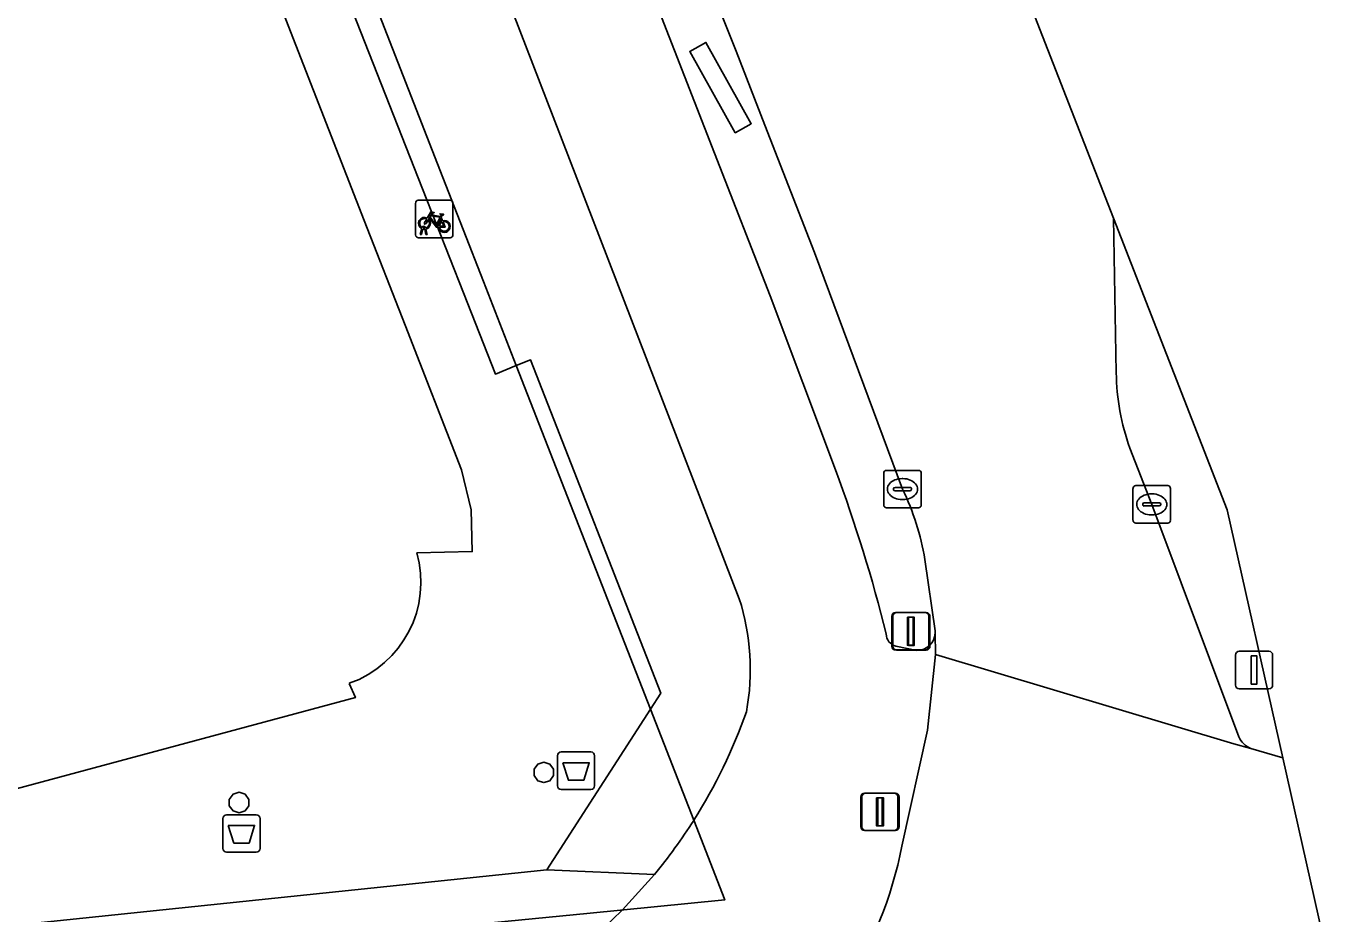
# Model space of a CAD drawing. Extents: x 160675 to 161153, y 383241 to 383714.
# Drawn here: x 161115.83 to 161150.95, y 383592.29 to 383615.97 of the extents above; entities that cross this region are included whole.
import ezdxf

# ---------------------------------------------------------------- set-up
doc = ezdxf.new("R2010")
doc.units = 0
for name, color, linetype in [('IMGEO_Afvalbak', 7, 'Continuous'), ('IMGEO_Berm_groen', 7, 'Continuous'), ('IMGEO_Berm_open', 7, 'Continuous'), ('IMGEO_Drukknoppaal', 7, 'Continuous'), ('IMGEO_Fietsenrek', 7, 'Continuous'), ('IMGEO_Fietspad_open', 7, 'Continuous'), ('IMGEO_Kolk', 7, 'Continuous'), ('IMGEO_Muur', 7, 'Continuous'), ('IMGEO_Pand', 7, 'Continuous'), ('IMGEO_Pand_overbouw', 7, 'Continuous'), ('IMGEO_Rijbaan_lokaal_gesloten', 7, 'Continuous'), ('IMGEO_Verkeersregelinstallatiepaal', 7, 'Continuous'), ('IMGEO_Voetpad_open', 7, 'Continuous')]:
    doc.layers.add(name, color=color, linetype=linetype)

msp = doc.modelspace()

# ---------------------------------------------------------------- linework, layer by layer
at = {"layer": 'IMGEO_Afvalbak'}
for p, q in [((161130.103, 383596.604), (161130.893, 383596.604)), ((161130.893, 383596.604), (161130.103, 383596.604)), ((161130.003, 383595.704), (161130.003, 383596.504)), ((161130.003, 383596.504), (161130.003, 383595.704)), ((161130.993, 383596.504), (161130.993, 383595.704)), ((161130.993, 383595.704), (161130.993, 383596.504)), ((161130.893, 383595.604), (161130.103, 383595.604)), ((161130.103, 383595.604), (161130.893, 383595.604)), ((161121.175, 383594.928), (161121.965, 383594.928)), ((161121.965, 383594.928), (161121.175, 383594.928)), ((161121.075, 383594.028), (161121.075, 383594.828)), ((161121.075, 383594.828), (161121.075, 383594.028)), ((161122.065, 383594.828), (161122.065, 383594.028)), ((161122.065, 383594.028), (161122.065, 383594.828)), ((161121.965, 383593.928), (161121.175, 383593.928)), ((161121.175, 383593.928), (161121.965, 383593.928))]:
    msp.add_line(p, q, dxfattribs=at)
for points in [[(161130.146, 383596.318), (161130.85, 383596.318), (161130.701, 383595.848), (161130.295, 383595.848), (161130.146, 383596.318)], [(161121.218, 383594.642), (161121.922, 383594.642), (161121.773, 383594.172), (161121.367, 383594.172), (161121.218, 383594.642)]]:
    msp.add_lwpolyline(points, dxfattribs=at)
for centre, start, end in [((161130.103, 383596.504), 90, 180), ((161130.103, 383596.504), 90, 180), ((161130.893, 383596.504), 0, 90), ((161130.893, 383596.504), 360, 90), ((161130.103, 383595.704), 180, 270), ((161130.103, 383595.704), 180, 270), ((161130.893, 383595.704), 270, 0), ((161130.893, 383595.704), 270, 0), ((161121.175, 383594.828), 90, 180), ((161121.175, 383594.828), 90, 180), ((161121.965, 383594.828), 0, 90), ((161121.965, 383594.828), 360, 90), ((161121.175, 383594.028), 180, 270), ((161121.175, 383594.028), 180, 270), ((161121.965, 383594.028), 270, 0), ((161121.965, 383594.028), 270, 0)]:
    msp.add_arc(centre, 0.1, start, end, dxfattribs=at)
at = {"layer": 'IMGEO_Berm_groen'}
for points in [[(161149.358, 383596.446), (161147.871, 383603.071), (161144.838, 383610.851), (161144.913, 383606.727)], [(161145.276, 383604.717), (161145.859, 383603.213), (161148.18, 383597.009)], [(161148.502, 383596.701), (161149.358, 383596.446)]]:
    msp.add_lwpolyline(points, dxfattribs=at)
for centre, radius, start, end in [((161150.853, 383606.762), 5.94, 180.3379, 200.1363), ((161148.731, 383597.262), 0.606, 204.7102, 247.8358)]:
    msp.add_arc(centre, radius, start, end, dxfattribs=at)
at = {"layer": 'IMGEO_Berm_open'}
for points in [[(161135.539, 383613.332), (161134.768, 383615.31), (161134.469, 383616.066), (161130.661, 383625.681), (161129.555, 383624.486), (161133.123, 383615.327), (161134.192, 383612.583), (161135.673, 383608.78), (161137.421, 383604.133)], [(161139.208, 383603.621), (161136.862, 383609.936), (161135.539, 383613.332)], [(161140.08, 383599.773), (161140.079, 383599.84), (161139.805, 383601.744)], [(161139.032, 383599.428), (161139.59, 383599.313)]]:
    msp.add_lwpolyline(points, dxfattribs=at)
msp.add_lwpolyline([(161133.533, 383615.305), (161133.961, 383615.544), (161135.172, 383613.373), (161134.744, 383613.134)], close=True, dxfattribs=at)
for centre, radius, start, end in [((161098.07, 383589.569), 41.96, 14.0521, 20.3097), ((161133.199, 383600.676), 6.691, 9.1805, 26.1071), ((161139.593, 383599.801), 0.488, 269.6508, 356.7317), ((161139.111, 383599.755), 0.337, 179.6978, 256.5089)]:
    msp.add_arc(centre, radius, start, end, dxfattribs=at)
at = {"layer": 'IMGEO_Drukknoppaal'}
for p, q in [((161138.951, 383599.425), (161138.951, 383600.225)), ((161138.951, 383600.225), (161138.951, 383599.425)), ((161139.051, 383600.325), (161139.841, 383600.325)), ((161139.841, 383600.325), (161139.051, 383600.325)), ((161139.941, 383600.225), (161139.941, 383599.425)), ((161139.941, 383599.425), (161139.941, 383600.225)), ((161139.841, 383599.325), (161139.051, 383599.325)), ((161139.051, 383599.325), (161139.841, 383599.325)), ((161138.127, 383594.606), (161138.127, 383595.406)), ((161138.127, 383595.406), (161138.127, 383594.606)), ((161138.227, 383595.506), (161139.017, 383595.506)), ((161139.017, 383595.506), (161138.227, 383595.506)), ((161139.117, 383595.406), (161139.117, 383594.606)), ((161139.117, 383594.606), (161139.117, 383595.406)), ((161139.017, 383594.506), (161138.227, 383594.506)), ((161138.227, 383594.506), (161139.017, 383594.506))]:
    msp.add_line(p, q, dxfattribs=at)
for points in [[(161139.371, 383600.2), (161139.521, 383600.2), (161139.521, 383599.45), (161139.371, 383599.45), (161139.371, 383600.2)], [(161138.547, 383595.381), (161138.697, 383595.381), (161138.697, 383594.631), (161138.547, 383594.631), (161138.547, 383595.381)]]:
    msp.add_lwpolyline(points, dxfattribs=at)
for centre, start, end in [((161139.051, 383600.225), 90, 180), ((161139.051, 383600.225), 90, 180), ((161139.841, 383600.225), 0, 90), ((161139.841, 383600.225), 360, 90), ((161139.051, 383599.425), 180, 270), ((161139.051, 383599.425), 180, 270), ((161139.841, 383599.425), 270, 0), ((161139.841, 383599.425), 270, 0), ((161138.227, 383595.406), 90, 180), ((161138.227, 383595.406), 90, 180), ((161139.017, 383595.406), 0, 90), ((161139.017, 383595.406), 360, 90), ((161138.227, 383594.606), 180, 270), ((161138.227, 383594.606), 180, 270), ((161139.017, 383594.606), 270, 0), ((161139.017, 383594.606), 270, 0)]:
    msp.add_arc(centre, 0.1, start, end, dxfattribs=at)
at = {"layer": 'IMGEO_Fietsenrek'}
for p, q in [((161126.214, 383610.405), (161126.214, 383611.246)), ((161126.214, 383611.246), (161126.214, 383610.405)), ((161126.289, 383611.33), (161127.13, 383611.33)), ((161127.13, 383611.33), (161126.289, 383611.33)), ((161127.214, 383611.255), (161127.214, 383610.414)), ((161127.214, 383610.414), (161127.214, 383611.255)), ((161126.901, 383610.879), (161126.937, 383610.784)), ((161127.139, 383610.33), (161126.298, 383610.33)), ((161126.298, 383610.33), (161127.139, 383610.33)), ((161126.341, 383610.414), (161126.38, 383610.574)), ((161126.375, 383610.414), (161126.341, 383610.414)), ((161126.41, 383610.562), (161126.375, 383610.414)), ((161126.452, 383610.586), (161126.451, 383610.59)), ((161126.493, 383610.414), (161126.459, 383610.556)), ((161126.483, 383610.597), (161126.484, 383610.59)), ((161126.491, 383610.56), (161126.526, 383610.414)), ((161126.526, 383610.414), (161126.493, 383610.414))]:
    msp.add_line(p, q, dxfattribs=at)
for points in [[(161126.527, 383610.856), (161126.622, 383611.02), (161126.708, 383611.006), (161126.71, 383610.997), (161126.654, 383610.986), (161126.627, 383610.941), (161126.883, 383610.9)], [(161126.548, 383610.804), (161126.496, 383610.714), (161126.456, 383610.689), (161126.457, 383610.736), (161126.512, 383610.83)], [(161126.823, 383610.612), (161126.773, 383610.612), (161126.582, 383610.863), (161126.563, 383610.831)], [(161126.87, 383610.875), (161126.613, 383610.916), (161126.596, 383610.887), (161126.763, 383610.667), (161126.87, 383610.875)], [(161126.918, 383610.777), (161126.888, 383610.854), (161126.779, 383610.636), (161126.822, 383610.636)], [(161126.852, 383610.636), (161126.972, 383610.635), (161126.928, 383610.749)], [(161126.948, 383610.756), (161127.003, 383610.611), (161126.853, 383610.611)], [(161126.883, 383610.9), (161126.908, 383610.949), (161126.902, 383610.953), (161126.879, 383610.957), (161126.867, 383610.964), (161126.866, 383610.967), (161126.868, 383610.972), (161126.963, 383610.957), (161126.965, 383610.947), (161126.955, 383610.934), (161126.943, 383610.928), (161126.929, 383610.934), (161126.901, 383610.879)]]:
    msp.add_lwpolyline(points, dxfattribs=at)
for centre, radius, start, end in [((161126.292, 383611.252), 0.0779, 92.4484, 184.2845), ((161126.292, 383611.252), 0.0779, 92.4484, 184.2845), ((161127.136, 383611.252), 0.0779, 2.4484, 94.2845), ((161127.136, 383611.252), 0.0779, 2.4484, 94.2845), ((161126.454, 383610.715), 0.159, 62.6766, 242.1369), ((161126.454, 383610.715), 0.129, 63.3192, 238.903), ((161126.454, 383610.715), 0.129, 283.6043, 43.4302), ((161126.454, 383610.715), 0.159, 283.5766, 46.6042), ((161126.981, 383610.631), 0.159, 113.3408, 178.3217), ((161126.981, 383610.631), 0.159, 187.0065, 105.7708), ((161126.981, 383610.631), 0.129, 113.923, 177.9556), ((161126.981, 383610.631), 0.129, 188.6715, 104.5883), ((161126.292, 383610.408), 0.0779, 182.4484, 274.2845), ((161126.292, 383610.408), 0.0779, 182.4484, 274.2845), ((161126.434, 383610.586), 0.0499, 12.8025, 158.6934), ((161126.454, 383610.715), 0.159, 253.9967, 271.7867), ((161126.434, 383610.586), 0.0174, 12.8025, 163.4502), ((161126.454, 383610.715), 0.129, 253.415, 269.0204), ((161127.136, 383610.408), 0.0779, 272.4484, 4.2845), ((161127.136, 383610.408), 0.0779, 272.4484, 4.2845)]:
    msp.add_arc(centre, radius, start, end, dxfattribs=at)
at = {"layer": 'IMGEO_Fietspad_open'}
for points in [[(161112.251, 383658.839), (161116.417, 383648.151), (161121.016, 383636.367), (161123.772, 383629.391), (161124.553, 383627.388), (161129.89, 383613.554), (161130.958, 383610.786), (161134.852, 383600.694)], [(161137.421, 383604.133), (161135.673, 383608.78), (161134.192, 383612.583), (161133.123, 383615.327), (161129.555, 383624.486), (161120.114, 383648.424)], [(161139.194, 383594.086), (161139.879, 383597.186), (161140.087, 383599.207), (161140.08, 383599.773)], [(161139.59, 383599.313), (161139.032, 383599.428)], [(161132.591, 383593.336), (161131.736, 383592.39), (161131.185, 383591.861), (161128.698, 383590.188)]]:
    msp.add_lwpolyline(points, dxfattribs=at)
for centre, radius, start, end in [((161098.07, 383589.569), 41.96, 14.0521, 20.3097), ((161128.953, 383598.807), 6.194, 349.5156, 17.7365), ((161139.593, 383599.801), 0.488, 269.6508, 356.7317), ((161139.111, 383599.755), 0.337, 179.6978, 256.5089), ((161121.576, 383602.418), 14.276, 327.6536, 340.6156), ((161121.394, 383602.547), 14.499, 320.556, 327.6066), ((161128.051, 383596.333), 11.367, 327.7996, 348.5976)]:
    msp.add_arc(centre, radius, start, end, dxfattribs=at)
at = {"layer": 'IMGEO_Kolk'}
for p, q in [((161138.707, 383603.195), (161138.707, 383604.047)), ((161138.782, 383604.121), (161139.634, 383604.121)), ((161139.708, 383604.047), (161139.708, 383603.195)), ((161139.009, 383603.664), (161139.407, 383603.664)), ((161139.195, 383603.901), (161139.22, 383603.901)), ((161145.358, 383602.787), (161145.358, 383603.639)), ((161145.433, 383603.713), (161146.285, 383603.713)), ((161146.359, 383603.639), (161146.359, 383602.787)), ((161138.966, 383603.615), (161138.966, 383603.627)), ((161139.404, 383603.578), (161139.006, 383603.578)), ((161139.218, 383603.341), (161139.193, 383603.341)), ((161139.45, 383603.627), (161139.45, 383603.615)), ((161145.846, 383603.493), (161145.871, 383603.493)), ((161139.634, 383603.121), (161138.782, 383603.121)), ((161145.617, 383603.207), (161145.617, 383603.219)), ((161146.055, 383603.17), (161145.657, 383603.17)), ((161145.66, 383603.256), (161146.058, 383603.256)), ((161145.869, 383602.933), (161145.844, 383602.933)), ((161146.101, 383603.219), (161146.101, 383603.207)), ((161146.285, 383602.713), (161145.433, 383602.713))]:
    msp.add_line(p, q, dxfattribs=at)
for points in [[(161138.707, 383603.195), (161138.707, 383604.047)], [(161138.782, 383604.121), (161139.634, 383604.121)], [(161139.708, 383604.047), (161139.708, 383603.195)], [(161145.358, 383602.787), (161145.358, 383603.639)], [(161145.433, 383603.713), (161146.285, 383603.713)], [(161146.359, 383603.639), (161146.359, 383602.787)], [(161139.634, 383603.121), (161138.782, 383603.121)], [(161146.285, 383602.713), (161145.433, 383602.713)]]:
    msp.add_lwpolyline(points, dxfattribs=at)
for centre, radius, start, end in [((161138.784, 383604.045), 0.0765, 91.552, 178.448), ((161138.784, 383604.045), 0.0765, 91.552, 178.448), ((161139.632, 383604.045), 0.0765, 1.552, 88.448), ((161139.632, 383604.045), 0.0765, 1.552, 88.448), ((161139.006, 383603.624), 0.0403, 85.8775, 175.7526), ((161139.411, 383603.626), 0.0386, 1.7309, 96.639), ((161145.435, 383603.637), 0.0765, 91.552, 178.448), ((161145.435, 383603.637), 0.0765, 91.552, 178.448), ((161146.283, 383603.637), 0.0765, 1.552, 88.448), ((161146.283, 383603.637), 0.0765, 1.552, 88.448), ((161139.003, 383603.614), 0.0366, 178.938, 274.7102), ((161139.407, 383603.621), 0.043, 264.8664, 352.4533), ((161138.784, 383603.197), 0.0765, 181.552, 268.448), ((161138.784, 383603.197), 0.0765, 181.552, 268.448), ((161139.632, 383603.197), 0.0765, 271.552, 358.448), ((161139.632, 383603.197), 0.0765, 271.552, 358.448), ((161145.657, 383603.216), 0.0403, 85.8775, 175.7526), ((161145.654, 383603.206), 0.0366, 178.938, 274.7102), ((161146.058, 383603.213), 0.043, 264.8664, 352.4533), ((161146.062, 383603.218), 0.0386, 1.7309, 96.639), ((161145.435, 383602.789), 0.0765, 181.552, 268.448), ((161145.435, 383602.789), 0.0765, 181.552, 268.448), ((161146.283, 383602.789), 0.0765, 271.552, 358.448), ((161146.283, 383602.789), 0.0765, 271.552, 358.448)]:
    msp.add_arc(centre, radius, start, end, dxfattribs=at)
for centre, major_axis, ratio, start_param, end_param in [((161139.194, 383603.621), (-0.387, 0.002), 0.722429, 4.712389, 7.853982), ((161139.219, 383603.621), (-0.39, 0.002), 0.717154, 1.570796, 4.712389), ((161145.845, 383603.213), (-0.387, 0.002), 0.722429, 4.712389, 7.853982), ((161145.87, 383603.213), (-0.39, 0.002), 0.717154, 1.570796, 4.712389)]:
    msp.add_ellipse(centre, major_axis=major_axis, ratio=ratio, start_param=start_param, end_param=end_param, dxfattribs=at)
at = {"layer": 'IMGEO_Muur'}
msp.add_lwpolyline([(161133.961, 383615.544), (161133.533, 383615.305), (161134.744, 383613.134), (161135.172, 383613.373)], close=True, dxfattribs=at)
at = {"layer": 'IMGEO_Pand'}
msp.add_lwpolyline([(161126.246, 383601.922), (161127.726, 383601.955), (161127.701, 383603.071), (161127.441, 383604.134), (161125.936, 383607.995), (161124.848, 383610.787), (161109.653, 383649.767), (161104.111, 383663.984), (161093.866, 383662.93), (161090.454, 383662.579), (161090.629, 383660.888), (161090.467, 383660.87), (161096.92, 383598.37), (161097.8, 383598.45), (161097.706, 383599.338), (161104.472, 383600.076), (161105.209, 383592.833), (161124.609, 383598.054), (161124.448, 383598.436)], dxfattribs=at)
for points in [[(161129.8, 383595.838), (161129.9, 383595.976), (161129.9, 383596.146), (161129.8, 383596.283), (161129.638, 383596.336), (161129.477, 383596.283), (161129.377, 383596.146), (161129.377, 383595.976), (161129.477, 383595.838), (161129.638, 383595.786)], [(161121.668, 383595.033), (161121.768, 383595.17), (161121.768, 383595.34), (161121.668, 383595.478), (161121.506, 383595.53), (161121.345, 383595.478), (161121.245, 383595.34), (161121.245, 383595.17), (161121.345, 383595.033), (161121.506, 383594.98)]]:
    msp.add_lwpolyline(points, close=True, dxfattribs=at)
msp.add_arc((161123.495, 383601.134), 2.861, 289.4515, 15.9812, dxfattribs=at)
at = {"layer": 'IMGEO_Pand_overbouw'}
for points in [[(161104.33, 383589.715), (161130.783, 383592.297), (161134.466, 383592.657), (161133.637, 383594.78), (161132.48, 383597.748), (161128.903, 383606.916), (161128.029, 383609.158), (161126.944, 383611.937), (161106.542, 383664.234), (161103.793, 383671.281), (161093.399, 383670.221), (161093.128, 383670.1), (161093.866, 383662.93), (161104.111, 383663.984), (161109.653, 383649.767), (161124.848, 383610.787), (161125.936, 383607.995), (161127.441, 383604.134), (161127.701, 383603.071), (161127.726, 383601.955), (161126.246, 383601.922)], [(161124.448, 383598.436), (161124.609, 383598.054), (161105.209, 383592.833), (161104.472, 383600.076), (161097.706, 383599.338), (161097.8, 383598.45), (161097.94, 383597.13), (161102.865, 383597.667), (161103.516, 383597.748), (161104.33, 383589.715)]]:
    msp.add_lwpolyline(points, dxfattribs=at)
msp.add_arc((161123.495, 383601.134), 2.861, 289.4515, 15.9812, dxfattribs=at)
at = {"layer": 'IMGEO_Rijbaan_lokaal_gesloten'}
for points in [[(161144.838, 383610.851), (161117.027, 383682.179), (161111.913, 383681.625), (161112.098, 383681.153), (161113.792, 383676.822), (161114.217, 383675.667), (161115.354, 383667.436), (161115.917, 383663.833)], [(161116.385, 383661.887), (161120.125, 383652.32), (161121.468, 383648.922), (161127.779, 383632.959), (161130.661, 383625.681), (161134.469, 383616.066), (161134.768, 383615.31), (161135.539, 383613.332), (161136.862, 383609.936), (161139.208, 383603.621)], [(161144.913, 383606.727), (161144.838, 383610.851)], [(161148.18, 383597.009), (161145.859, 383603.213), (161145.276, 383604.717)], [(161139.805, 383601.744), (161140.079, 383599.84), (161140.08, 383599.773), (161140.087, 383599.207), (161148.047, 383596.823), (161148.502, 383596.701)], [(161150.953, 383586.662), (161150.621, 383590.82), (161149.358, 383596.446), (161148.502, 383596.701), (161148.047, 383596.823), (161140.087, 383599.207), (161139.879, 383597.186), (161139.194, 383594.086)]]:
    msp.add_lwpolyline(points, dxfattribs=at)
for centre, radius, start, end in [((161150.853, 383606.762), 5.94, 180.3379, 200.1363), ((161133.199, 383600.676), 6.691, 9.1805, 26.1071), ((161148.731, 383597.262), 0.606, 204.7102, 247.8358), ((161128.051, 383596.333), 11.367, 327.7996, 348.5976)]:
    msp.add_arc(centre, radius, start, end, dxfattribs=at)
at = {"layer": 'IMGEO_Verkeersregelinstallatiepaal'}
for p, q in [((161138.92, 383599.426), (161138.92, 383600.226)), ((161138.92, 383600.226), (161138.92, 383599.426)), ((161139.02, 383600.326), (161139.81, 383600.326)), ((161139.81, 383600.326), (161139.02, 383600.326)), ((161139.91, 383600.226), (161139.91, 383599.426)), ((161139.91, 383599.426), (161139.91, 383600.226)), ((161139.81, 383599.326), (161139.02, 383599.326)), ((161139.02, 383599.326), (161139.81, 383599.326)), ((161148.094, 383598.391), (161148.094, 383599.191)), ((161148.094, 383599.191), (161148.094, 383598.391)), ((161148.194, 383599.291), (161148.984, 383599.291)), ((161148.984, 383599.291), (161148.194, 383599.291)), ((161149.084, 383599.191), (161149.084, 383598.391)), ((161149.084, 383598.391), (161149.084, 383599.191)), ((161148.984, 383598.291), (161148.194, 383598.291)), ((161148.194, 383598.291), (161148.984, 383598.291)), ((161138.096, 383594.607), (161138.096, 383595.407)), ((161138.096, 383595.407), (161138.096, 383594.607)), ((161138.196, 383595.507), (161138.986, 383595.507)), ((161138.986, 383595.507), (161138.196, 383595.507)), ((161139.086, 383595.407), (161139.086, 383594.607)), ((161139.086, 383594.607), (161139.086, 383595.407)), ((161138.986, 383594.507), (161138.196, 383594.507)), ((161138.196, 383594.507), (161138.986, 383594.507))]:
    msp.add_line(p, q, dxfattribs=at)
for points in [[(161139.34, 383600.201), (161139.49, 383600.201), (161139.49, 383599.451), (161139.34, 383599.451), (161139.34, 383600.201)], [(161148.514, 383599.166), (161148.664, 383599.166), (161148.664, 383598.416), (161148.514, 383598.416), (161148.514, 383599.166)], [(161138.516, 383595.382), (161138.666, 383595.382), (161138.666, 383594.632), (161138.516, 383594.632), (161138.516, 383595.382)]]:
    msp.add_lwpolyline(points, dxfattribs=at)
for centre, start, end in [((161139.02, 383600.226), 90, 180), ((161139.02, 383600.226), 90, 180), ((161139.81, 383600.226), 0, 90), ((161139.81, 383600.226), 360, 90), ((161139.02, 383599.426), 180, 270), ((161139.02, 383599.426), 180, 270), ((161139.81, 383599.426), 270, 0), ((161139.81, 383599.426), 270, 0), ((161148.194, 383599.191), 90, 180), ((161148.194, 383599.191), 90, 180), ((161148.984, 383599.191), 0, 90), ((161148.984, 383599.191), 360, 90), ((161148.194, 383598.391), 180, 270), ((161148.194, 383598.391), 180, 270), ((161148.984, 383598.391), 270, 0), ((161148.984, 383598.391), 270, 0), ((161138.196, 383595.407), 90, 180), ((161138.196, 383595.407), 90, 180), ((161138.986, 383595.407), 0, 90), ((161138.986, 383595.407), 360, 90), ((161138.196, 383594.607), 180, 270), ((161138.196, 383594.607), 180, 270), ((161138.986, 383594.607), 270, 0), ((161138.986, 383594.607), 270, 0)]:
    msp.add_arc(centre, 0.1, start, end, dxfattribs=at)
at = {"layer": 'IMGEO_Voetpad_open'}
for points in [[(161110.714, 383664.663), (161107.499, 383664.332), (161106.542, 383664.234), (161104.111, 383663.984), (161109.653, 383649.767), (161111.074, 383650.297), (161111.179, 383650.348), (161114.755, 383641.207), (161126.399, 383611.638), (161127.493, 383608.86), (161128.348, 383606.69), (161128.903, 383606.916), (161129.285, 383607.071), (161132.757, 383598.178), (161132.48, 383597.748), (161129.716, 383593.455), (161132.591, 383593.336)], [(161114.755, 383641.207), (161111.179, 383650.348), (161111.074, 383650.297), (161109.653, 383649.767), (161124.848, 383610.787), (161125.936, 383607.995), (161127.441, 383604.134), (161127.701, 383603.071), (161127.726, 383601.955), (161126.246, 383601.922)], [(161134.852, 383600.694), (161130.958, 383610.786), (161129.89, 383613.554), (161124.553, 383627.388), (161123.772, 383629.391), (161121.016, 383636.367), (161116.417, 383648.151)], [(161124.448, 383598.436), (161124.609, 383598.054), (161105.209, 383592.833), (161105.316, 383591.598), (161105.374, 383590.924), (161129.716, 383593.455), (161132.48, 383597.748), (161132.757, 383598.178), (161129.285, 383607.071), (161128.903, 383606.916), (161128.348, 383606.69), (161127.493, 383608.86), (161126.399, 383611.638), (161114.755, 383641.207)], [(161128.698, 383590.188), (161131.185, 383591.861), (161131.736, 383592.39), (161132.591, 383593.336), (161129.716, 383593.455), (161105.374, 383590.924), (161105.316, 383591.598), (161103.493, 383591.497), (161099.226, 383591.056), (161099.422, 383589.166), (161096.343, 383588.84), (161089.735, 383588.159), (161085.197, 383587.691), (161085.622, 383584.741), (161088.148, 383584.88), (161095.135, 383585.325), (161097.14, 383585.472), (161124.031, 383588.251), (161124.042, 383588.252)]]:
    msp.add_lwpolyline(points, dxfattribs=at)
for points in [[(161129.9, 383596.146), (161129.9, 383595.976), (161129.8, 383595.838), (161129.638, 383595.786), (161129.477, 383595.838), (161129.377, 383595.976), (161129.377, 383596.146), (161129.477, 383596.283), (161129.638, 383596.336), (161129.8, 383596.283)], [(161121.768, 383595.34), (161121.768, 383595.17), (161121.668, 383595.033), (161121.506, 383594.98), (161121.345, 383595.033), (161121.245, 383595.17), (161121.245, 383595.34), (161121.345, 383595.478), (161121.506, 383595.53), (161121.668, 383595.478)]]:
    msp.add_lwpolyline(points, close=True, dxfattribs=at)
for centre, radius, start, end in [((161123.495, 383601.134), 2.861, 289.4515, 15.9812), ((161128.953, 383598.807), 6.194, 349.5156, 17.7365), ((161121.576, 383602.418), 14.276, 327.6536, 340.6156), ((161121.394, 383602.547), 14.499, 320.556, 327.6066)]:
    msp.add_arc(centre, radius, start, end, dxfattribs=at)

doc.saveas('drawing.dxf')
